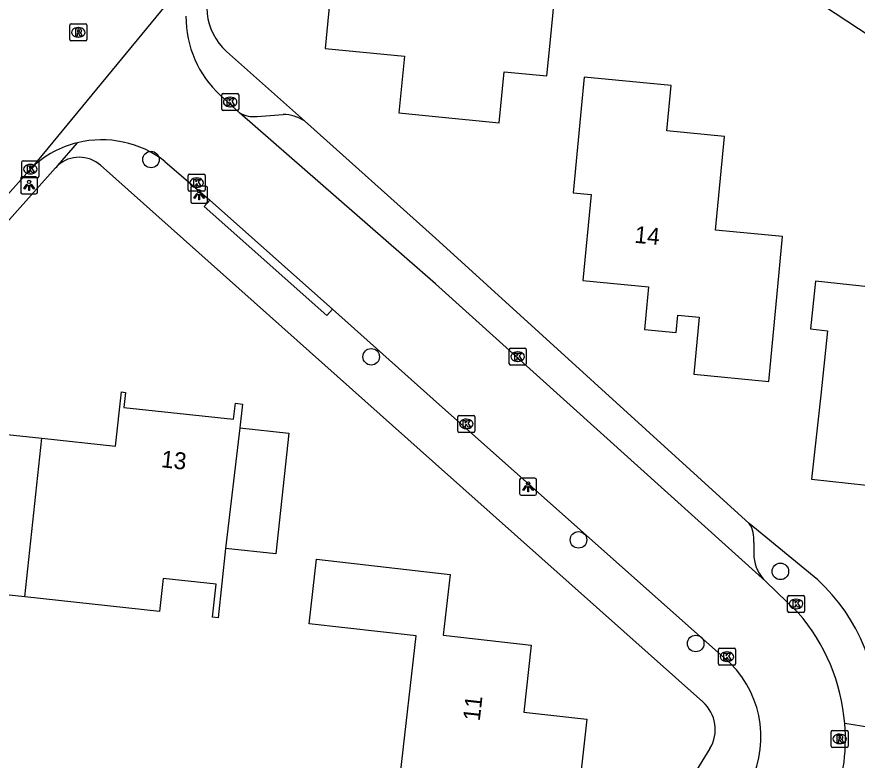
# Model space of a CAD drawing. Extents: x 162398 to 163643, y 386453 to 387397.
# Drawn here: x 162975.24 to 163024.93, y 386640.29 to 386684.22 of the extents above; entities that cross this region are included whole.
import ezdxf

# ---------------------------------------------------------------- set-up
doc = ezdxf.new("R2010")
doc.units = 0
for name, color, linetype in [('IMGEO_Boom', 7, 'Continuous'), ('IMGEO_Groenvoorziening', 7, 'Continuous'), ('IMGEO_Kolk', 7, 'Continuous'), ('IMGEO_Lichtpunt', 7, 'Continuous'), ('IMGEO_Pand', 7, 'Continuous'), ('IMGEO_Pand_nummerreeks', 7, 'Continuous'), ('IMGEO_Parkeervlak_open', 7, 'Continuous'), ('IMGEO_Rijbaan_lokaal_gesloten', 7, 'Continuous'), ('IMGEO_Rijbaan_lokaal_open', 7, 'Continuous'), ('IMGEO_Rioolput', 7, 'Continuous'), ('IMGEO_Voetpad_open', 7, 'Continuous')]:
    doc.layers.add(name, color=color, linetype=linetype)

msp = doc.modelspace()

# ---------------------------------------------------------------- linework, layer by layer
at = {"layer": 'IMGEO_Boom'}
for centre in [(162983.178, 386675.788), (162996.195, 386664.13), (163008.45, 386653.311), (163020.386, 386651.448), (163015.381, 386647.186)]:
    msp.add_circle(centre, 0.489, dxfattribs=at)
at = {"layer": 'IMGEO_Groenvoorziening'}
msp.add_lwpolyline([(163032.648, 386678.484), (163000, 386699.965), (162997.926, 386701.329)], dxfattribs=at)
at = {"layer": 'IMGEO_Kolk'}
for p, q in [((162987.359, 386678.765), (162987.359, 386679.617)), ((162987.434, 386679.691), (162988.286, 386679.691)), ((162987.847, 386679.471), (162987.872, 386679.471)), ((162988.36, 386679.617), (162988.36, 386678.765)), ((162987.87, 386678.911), (162987.845, 386678.911)), ((162988.286, 386678.691), (162987.434, 386678.691)), ((162975.546, 386674.791), (162975.546, 386675.643)), ((162975.621, 386675.717), (162976.473, 386675.717)), ((162976.034, 386675.497), (162976.059, 386675.497)), ((162976.547, 386675.643), (162976.547, 386674.791)), ((162976.057, 386674.937), (162976.032, 386674.937)), ((162985.38, 386673.991), (162985.38, 386674.843)), ((162985.455, 386674.917), (162986.307, 386674.917)), ((162986.381, 386674.843), (162986.381, 386673.991)), ((162976.473, 386674.717), (162975.621, 386674.717)), ((162985.868, 386674.697), (162985.893, 386674.697)), ((162986.307, 386673.917), (162985.455, 386673.917)), ((162985.891, 386674.137), (162985.866, 386674.137)), ((163004.359, 386663.711), (163004.359, 386664.563)), ((163004.434, 386664.637), (163005.286, 386664.637)), ((163004.847, 386664.417), (163004.872, 386664.417)), ((163005.36, 386664.563), (163005.36, 386663.711)), ((163004.87, 386663.857), (163004.845, 386663.857)), ((163005.286, 386663.637), (163004.434, 386663.637)), ((163001.316, 386659.739), (163001.316, 386660.591)), ((163001.391, 386660.665), (163002.243, 386660.665)), ((163001.804, 386660.445), (163001.829, 386660.445)), ((163002.317, 386660.591), (163002.317, 386659.739)), ((163001.827, 386659.885), (163001.802, 386659.885)), ((163002.243, 386659.665), (163001.391, 386659.665)), ((163020.814, 386649.098), (163020.814, 386649.95)), ((163020.889, 386650.024), (163021.741, 386650.024)), ((163021.815, 386649.95), (163021.815, 386649.098)), ((163021.302, 386649.804), (163021.327, 386649.804)), ((163021.741, 386649.024), (163020.889, 386649.024)), ((163021.325, 386649.244), (163021.3, 386649.244)), ((163016.728, 386645.981), (163016.728, 386646.833)), ((163016.803, 386646.907), (163017.655, 386646.907)), ((163017.216, 386646.687), (163017.241, 386646.687)), ((163017.729, 386646.833), (163017.729, 386645.981)), ((163017.239, 386646.127), (163017.214, 386646.127)), ((163017.655, 386645.907), (163016.803, 386645.907))]:
    msp.add_line(p, q, dxfattribs=at)
for points in [[(162987.359, 386678.765), (162987.359, 386679.617)], [(162987.434, 386679.691), (162988.286, 386679.691)], [(162987.68, 386679.391), (162987.803, 386679.391), (162987.803, 386679.24), (162987.933, 386679.391), (162988.097, 386679.391), (162987.951, 386679.24), (162988.104, 386678.991), (162987.952, 386678.991), (162987.867, 386679.155), (162987.803, 386679.088), (162987.803, 386678.991), (162987.68, 386678.991), (162987.68, 386679.391)], [(162988.36, 386679.617), (162988.36, 386678.765)], [(162988.286, 386678.691), (162987.434, 386678.691)], [(162975.546, 386674.791), (162975.546, 386675.643)], [(162975.621, 386675.717), (162976.473, 386675.717)], [(162975.867, 386675.417), (162975.99, 386675.417), (162975.99, 386675.266), (162976.12, 386675.417), (162976.284, 386675.417), (162976.138, 386675.266), (162976.291, 386675.017), (162976.139, 386675.017), (162976.054, 386675.181), (162975.99, 386675.114), (162975.99, 386675.017), (162975.867, 386675.017), (162975.867, 386675.417)], [(162976.547, 386675.643), (162976.547, 386674.791)], [(162985.38, 386673.991), (162985.38, 386674.843)], [(162985.455, 386674.917), (162986.307, 386674.917)], [(162986.381, 386674.843), (162986.381, 386673.991)], [(162976.473, 386674.717), (162975.621, 386674.717)], [(162985.701, 386674.617), (162985.824, 386674.617), (162985.824, 386674.466), (162985.954, 386674.617), (162986.118, 386674.617), (162985.972, 386674.466), (162986.125, 386674.217), (162985.973, 386674.217), (162985.888, 386674.381), (162985.824, 386674.314), (162985.824, 386674.217), (162985.701, 386674.217), (162985.701, 386674.617)], [(162986.307, 386673.917), (162985.455, 386673.917)], [(163004.359, 386663.711), (163004.359, 386664.563)], [(163004.434, 386664.637), (163005.286, 386664.637)], [(163005.36, 386664.563), (163005.36, 386663.711)], [(163004.68, 386664.337), (163004.803, 386664.337), (163004.803, 386664.186), (163004.933, 386664.337), (163005.097, 386664.337), (163004.951, 386664.186), (163005.104, 386663.937), (163004.952, 386663.937), (163004.867, 386664.101), (163004.803, 386664.034), (163004.803, 386663.937), (163004.68, 386663.937), (163004.68, 386664.337)], [(163005.286, 386663.637), (163004.434, 386663.637)], [(163001.316, 386659.739), (163001.316, 386660.591)], [(163001.391, 386660.665), (163002.243, 386660.665)], [(163001.637, 386660.365), (163001.76, 386660.365), (163001.76, 386660.214), (163001.89, 386660.365), (163002.054, 386660.365), (163001.908, 386660.214), (163002.061, 386659.965), (163001.909, 386659.965), (163001.824, 386660.129), (163001.76, 386660.062), (163001.76, 386659.965), (163001.637, 386659.965), (163001.637, 386660.365)], [(163002.317, 386660.591), (163002.317, 386659.739)], [(163002.243, 386659.665), (163001.391, 386659.665)], [(163020.814, 386649.098), (163020.814, 386649.95)], [(163020.889, 386650.024), (163021.741, 386650.024)], [(163021.815, 386649.95), (163021.815, 386649.098)], [(163021.135, 386649.724), (163021.258, 386649.724), (163021.258, 386649.573), (163021.388, 386649.724), (163021.552, 386649.724), (163021.406, 386649.573), (163021.559, 386649.324), (163021.407, 386649.324), (163021.322, 386649.488), (163021.258, 386649.421), (163021.258, 386649.324), (163021.135, 386649.324), (163021.135, 386649.724)], [(163021.741, 386649.024), (163020.889, 386649.024)], [(163016.728, 386645.981), (163016.728, 386646.833)], [(163016.803, 386646.907), (163017.655, 386646.907)], [(163017.049, 386646.607), (163017.172, 386646.607), (163017.172, 386646.456), (163017.302, 386646.607), (163017.466, 386646.607), (163017.32, 386646.456), (163017.473, 386646.207), (163017.321, 386646.207), (163017.236, 386646.371), (163017.172, 386646.304), (163017.172, 386646.207), (163017.049, 386646.207), (163017.049, 386646.607)], [(163017.729, 386646.833), (163017.729, 386645.981)], [(163017.655, 386645.907), (163016.803, 386645.907)]]:
    msp.add_lwpolyline(points, dxfattribs=at)
for centre, start, end in [((162987.436, 386679.615), 91.552, 178.448), ((162987.436, 386679.615), 91.552, 178.448), ((162988.284, 386679.615), 1.552, 88.448), ((162988.284, 386679.615), 1.552, 88.448), ((162987.436, 386678.767), 181.552, 268.448), ((162987.436, 386678.767), 181.552, 268.448), ((162988.284, 386678.767), 271.552, 358.448), ((162988.284, 386678.767), 271.552, 358.448), ((162975.623, 386675.641), 91.552, 178.448), ((162975.623, 386675.641), 91.552, 178.448), ((162976.471, 386675.641), 1.552, 88.448), ((162976.471, 386675.641), 1.552, 88.448), ((162975.623, 386674.793), 181.552, 268.448), ((162975.623, 386674.793), 181.552, 268.448), ((162976.471, 386674.793), 271.552, 358.448), ((162976.471, 386674.793), 271.552, 358.448), ((162985.457, 386674.841), 91.552, 178.448), ((162985.457, 386674.841), 91.552, 178.448), ((162986.305, 386674.841), 1.552, 88.448), ((162986.305, 386674.841), 1.552, 88.448), ((162985.457, 386673.993), 181.552, 268.448), ((162985.457, 386673.993), 181.552, 268.448), ((162986.305, 386673.993), 271.552, 358.448), ((162986.305, 386673.993), 271.552, 358.448), ((163004.436, 386664.561), 91.552, 178.448), ((163004.436, 386664.561), 91.552, 178.448), ((163005.284, 386664.561), 1.552, 88.448), ((163005.284, 386664.561), 1.552, 88.448), ((163004.436, 386663.713), 181.552, 268.448), ((163004.436, 386663.713), 181.552, 268.448), ((163005.284, 386663.713), 271.552, 358.448), ((163005.284, 386663.713), 271.552, 358.448), ((163001.393, 386660.589), 91.552, 178.448), ((163001.393, 386660.589), 91.552, 178.448), ((163002.241, 386660.589), 1.552, 88.448), ((163002.241, 386660.589), 1.552, 88.448), ((163001.393, 386659.741), 181.552, 268.448), ((163001.393, 386659.741), 181.552, 268.448), ((163002.241, 386659.741), 271.552, 358.448), ((163002.241, 386659.741), 271.552, 358.448), ((163020.891, 386649.948), 91.552, 178.448), ((163020.891, 386649.948), 91.552, 178.448), ((163021.739, 386649.948), 1.552, 88.448), ((163021.739, 386649.948), 1.552, 88.448), ((163020.891, 386649.1), 181.552, 268.448), ((163020.891, 386649.1), 181.552, 268.448), ((163021.739, 386649.1), 271.552, 358.448), ((163021.739, 386649.1), 271.552, 358.448), ((163016.805, 386646.831), 91.552, 178.448), ((163016.805, 386646.831), 91.552, 178.448), ((163017.653, 386646.831), 1.552, 88.448), ((163017.653, 386646.831), 1.552, 88.448), ((163016.805, 386645.983), 181.552, 268.448), ((163016.805, 386645.983), 181.552, 268.448), ((163017.653, 386645.983), 271.552, 358.448), ((163017.653, 386645.983), 271.552, 358.448)]:
    msp.add_arc(centre, 0.0765, start, end, dxfattribs=at)
for centre, major_axis, ratio, start_param, end_param in [((162987.846, 386679.191), (-0.387, 0.002), 0.722429, 4.712389, 7.853982), ((162987.871, 386679.191), (-0.39, 0.002), 0.717154, 1.570796, 4.712389), ((162976.033, 386675.217), (-0.387, 0.002), 0.722429, 4.712389, 7.853982), ((162976.058, 386675.217), (-0.39, 0.002), 0.717154, 1.570796, 4.712389), ((162985.867, 386674.417), (-0.387, 0.002), 0.722429, 4.712389, 7.853982), ((162985.892, 386674.417), (-0.39, 0.002), 0.717154, 1.570796, 4.712389), ((163004.846, 386664.137), (-0.387, 0.002), 0.722429, 4.712389, 7.853982), ((163004.871, 386664.137), (-0.39, 0.002), 0.717154, 1.570796, 4.712389), ((163001.803, 386660.165), (-0.387, 0.002), 0.722429, 4.712389, 7.853982), ((163001.828, 386660.165), (-0.39, 0.002), 0.717154, 1.570796, 4.712389), ((163021.301, 386649.524), (-0.387, 0.002), 0.722429, 4.712389, 7.853982), ((163021.326, 386649.524), (-0.39, 0.002), 0.717154, 1.570796, 4.712389), ((163017.215, 386646.407), (-0.387, 0.002), 0.722429, 4.712389, 7.853982), ((163017.24, 386646.407), (-0.39, 0.002), 0.717154, 1.570796, 4.712389)]:
    msp.add_ellipse(centre, major_axis=major_axis, ratio=ratio, start_param=start_param, end_param=end_param, dxfattribs=at)
at = {"layer": 'IMGEO_Lichtpunt'}
for p, q in [((162975.472, 386674.667), (162975.472, 386673.86)), ((162975.472, 386674.667), (162975.472, 386673.86)), ((162976.374, 386674.762), (162975.566, 386674.762)), ((162976.374, 386674.762), (162975.566, 386674.762)), ((162976.468, 386673.86), (162976.468, 386674.667)), ((162976.468, 386673.86), (162976.468, 386674.667)), ((162985.523, 386674.118), (162985.523, 386673.311)), ((162985.523, 386674.118), (162985.523, 386673.311)), ((162986.425, 386674.213), (162985.617, 386674.213)), ((162986.425, 386674.213), (162985.617, 386674.213)), ((162986.519, 386673.311), (162986.519, 386674.118)), ((162986.519, 386673.311), (162986.519, 386674.118)), ((162975.566, 386673.766), (162976.374, 386673.766)), ((162975.566, 386673.766), (162976.374, 386673.766)), ((162985.617, 386673.217), (162986.425, 386673.217)), ((162985.617, 386673.217), (162986.425, 386673.217)), ((163005.874, 386656.948), (163005.066, 386656.948)), ((163005.874, 386656.948), (163005.066, 386656.948)), ((163004.972, 386656.853), (163004.972, 386656.046)), ((163004.972, 386656.853), (163004.972, 386656.046)), ((163005.968, 386656.046), (163005.968, 386656.853)), ((163005.968, 386656.046), (163005.968, 386656.853)), ((163005.066, 386655.952), (163005.874, 386655.952)), ((163005.066, 386655.952), (163005.874, 386655.952))]:
    msp.add_line(p, q, dxfattribs=at)
for points in [[(162975.846, 386674.331), (162975.885, 386674.303), (162975.697, 386674.041), (162975.659, 386674.068), (162975.846, 386674.331)], [(162975.948, 386674.283), (162975.995, 386674.283), (162975.995, 386673.961), (162975.948, 386673.961), (162975.948, 386674.283)], [(162976.058, 386674.303), (162976.096, 386674.33), (162976.283, 386674.068), (162976.244, 386674.04), (162976.058, 386674.303)], [(162985.897, 386673.782), (162985.936, 386673.754), (162985.748, 386673.492), (162985.71, 386673.519), (162985.897, 386673.782)], [(162986.109, 386673.754), (162986.147, 386673.781), (162986.334, 386673.519), (162986.295, 386673.491), (162986.109, 386673.754)], [(162985.999, 386673.734), (162986.046, 386673.734), (162986.046, 386673.412), (162985.999, 386673.412), (162985.999, 386673.734)], [(163005.346, 386656.517), (163005.385, 386656.489), (163005.197, 386656.227), (163005.159, 386656.254), (163005.346, 386656.517)], [(163005.448, 386656.469), (163005.495, 386656.469), (163005.495, 386656.147), (163005.448, 386656.147), (163005.448, 386656.469)], [(163005.558, 386656.489), (163005.596, 386656.516), (163005.783, 386656.254), (163005.744, 386656.226), (163005.558, 386656.489)]]:
    msp.add_lwpolyline(points, dxfattribs=at)
for centre in [(162975.971, 386674.465), (162986.022, 386673.916), (163005.471, 386656.651)]:
    msp.add_circle(centre, 0.0994, dxfattribs=at)
for centre, start, end in [((162975.566, 386674.667), 90, 180), ((162975.566, 386674.667), 90, 180), ((162976.374, 386674.667), 0, 90), ((162976.374, 386674.667), 0, 90), ((162975.566, 386673.86), 180, 270), ((162975.566, 386673.86), 180, 270), ((162976.374, 386673.86), 270, 0), ((162976.374, 386673.86), 270, 360), ((162985.617, 386674.118), 90, 180), ((162985.617, 386674.118), 90, 180), ((162986.425, 386674.118), 0, 90), ((162986.425, 386674.118), 0, 90), ((162985.617, 386673.311), 180, 270), ((162985.617, 386673.311), 180, 270), ((162986.425, 386673.311), 270, 0), ((162986.425, 386673.311), 270, 360), ((163005.066, 386656.853), 90, 180), ((163005.066, 386656.853), 90, 180), ((163005.874, 386656.853), 0, 90), ((163005.874, 386656.853), 0, 90), ((163005.066, 386656.046), 180, 270), ((163005.066, 386656.046), 180, 270), ((163005.874, 386656.046), 270, 0), ((163005.874, 386656.046), 270, 360)]:
    msp.add_arc(centre, 0.0946, start, end, dxfattribs=at)
at = {"layer": 'IMGEO_Pand'}
for points in [[(163007.08, 386685.858), (163000, 386692.347), (162997.612, 386694.535), (162994.231, 386689.857), (162994.01, 386687.569), (162993.355, 386687.632), (162993.326, 386687.333), (162993.95, 386687.273), (162993.476, 386682.358), (162998.156, 386681.906), (162997.831, 386678.539), (163000, 386678.33), (163003.76, 386677.967), (163004.05, 386680.979), (163006.586, 386680.735), (163006.772, 386682.665), (163006.928, 386684.281), (163007.08, 386685.858)], [(163008.138, 386673.821), (163009.2, 386673.719), (163008.715, 386668.63), (163012.597, 386668.26), (163012.357, 386665.745), (163014.225, 386665.567), (163014.323, 386666.597), (163015.593, 386666.476), (163015.271, 386663.101), (163019.694, 386662.678), (163020.169, 386667.656), (163020.51, 386671.236), (163016.549, 386671.614), (163017.077, 386677.15), (163013.667, 386677.476), (163013.923, 386680.167), (163008.79, 386680.657), (163008.613, 386678.799), (163008.138, 386673.821)], [(163030.509, 386664.873), (163030.714, 386666.764), (163029.775, 386667.816), (163022.469, 386668.607), (163022.162, 386665.776), (163023.181, 386665.666), (163022.769, 386661.864), (163022.231, 386656.893), (163029.811, 386656.072), (163029.442, 386652.665), (163033.555, 386652.22), (163034.094, 386657.191), (163034.602, 386661.885), (163031.249, 386662.248), (163031.522, 386664.763), (163030.509, 386664.873)], [(162976.732, 386659.312), (162981.079, 386658.844), (162981.425, 386662.05), (162981.673, 386662.023), (162981.578, 386661.141), (162988.064, 386660.443), (162988.165, 386661.384), (162988.585, 386661.339), (162988.434, 386659.936)], [(162975.723, 386649.944), (162970.331, 386650.525), (162965.359, 386651.06), (162965.914, 386656.213), (162969.348, 386655.843), (162969.802, 386660.059), (162976.732, 386659.312)], [(162988.434, 386659.936), (162991.333, 386659.624), (162990.563, 386652.481), (162987.591, 386652.801)], [(162988.434, 386659.936), (162987.591, 386652.801)], [(162975.723, 386649.944), (162976.732, 386659.312)], [(162987.591, 386652.801), (162987.149, 386648.699), (162986.814, 386648.735), (162987.026, 386650.696), (162983.891, 386651.034), (162983.681, 386649.087), (162975.723, 386649.944)], [(162997.929, 386639.514), (162998.85, 386647.639), (162992.528, 386648.356), (162992.96, 386652.162), (163000, 386651.364), (163000.864, 386651.266), (163000.458, 386647.683), (163005.658, 386647.094), (163005.209, 386643.13), (163008.946, 386642.707), (163008.446, 386638.287), (163007.248, 386638.423)]]:
    msp.add_lwpolyline(points, dxfattribs=at)
at = {"layer": 'IMGEO_Parkeervlak_open'}
msp.add_lwpolyline([(162992.244, 386678.07), (163000, 386671.142), (163018.55, 386654.281)], dxfattribs=at)
at = {"layer": 'IMGEO_Rijbaan_lokaal_gesloten'}
for points in [[(162986.414, 386687.815), (162976.167, 386675.353)], [(162976.167, 386675.353), (162950.566, 386646.736)]]:
    msp.add_lwpolyline(points, dxfattribs=at)
at = {"layer": 'IMGEO_Rijbaan_lokaal_open'}
for points in [[(162988.416, 386678.542), (162987.272, 386679.597)], [(163019.511, 386650.868), (163000, 386668.439), (162988.416, 386678.542)], [(162983.999, 386675.676), (162986.654, 386673.379)], [(162986.654, 386673.379), (162993.904, 386666.942)], [(162993.904, 386666.942), (162999.863, 386661.625), (163017.438, 386646.011)], [(163021.439, 386649.008), (163019.511, 386650.868)]]:
    msp.add_lwpolyline(points, dxfattribs=at)
for centre, radius, start, end in [((162991.472, 386684.193), 6.226, 179.4494, 227.5819), ((162980.277, 386670.887), 6.07, 103.8145, 132.6251), ((162980.273, 386670.894), 6.062, 52.0811, 103.7945), ((163012.801, 386641.525), 11.429, 4.649, 40.9018), ((163013.067, 386641.653), 6.172, 329.5696, 44.914), ((163012.833, 386641.529), 11.397, 338.4133, 4.6403)]:
    msp.add_arc(centre, radius, start, end, dxfattribs=at)
at = {"layer": 'IMGEO_Rioolput'}
for p, q in [((162978.378, 386682.878), (162978.378, 386683.73)), ((162978.453, 386683.804), (162979.305, 386683.804)), ((162979.379, 386683.73), (162979.379, 386682.878)), ((162978.866, 386683.584), (162978.891, 386683.584)), ((162979.305, 386682.804), (162978.453, 386682.804)), ((162978.889, 386683.024), (162978.864, 386683.024)), ((163023.462, 386642.048), (163024.314, 386642.048)), ((163023.387, 386641.122), (163023.387, 386641.974)), ((163023.875, 386641.828), (163023.9, 386641.828)), ((163024.388, 386641.974), (163024.388, 386641.122)), ((163024.314, 386641.048), (163023.462, 386641.048)), ((163023.898, 386641.268), (163023.873, 386641.268))]:
    msp.add_line(p, q, dxfattribs=at)
for points in [[(162978.378, 386682.878), (162978.378, 386683.73)], [(162978.453, 386683.804), (162979.305, 386683.804)], [(162979.379, 386683.73), (162979.379, 386682.878)], [(162978.967, 386683.502), (162978.715, 386683.504), (162978.715, 386683.104)], [(162978.715, 386683.104), (162978.839, 386683.104), (162978.839, 386683.266), (162978.85, 386683.266)], [(162978.893, 386683.423), (162978.839, 386683.423), (162978.839, 386683.342)], [(162978.839, 386683.342), (162978.891, 386683.342)], [(162978.897, 386683.237), (162978.968, 386683.104), (162979.108, 386683.104), (162979.043, 386683.23)], [(162979.305, 386682.804), (162978.453, 386682.804)], [(163023.462, 386642.048), (163024.314, 386642.048)], [(163023.387, 386641.122), (163023.387, 386641.974)], [(163023.976, 386641.746), (163023.724, 386641.748), (163023.724, 386641.348)], [(163023.724, 386641.348), (163023.848, 386641.348), (163023.848, 386641.51), (163023.859, 386641.51)], [(163023.902, 386641.667), (163023.848, 386641.667), (163023.848, 386641.586)], [(163023.848, 386641.586), (163023.9, 386641.586)], [(163024.388, 386641.974), (163024.388, 386641.122)], [(163024.314, 386641.048), (163023.462, 386641.048)], [(163023.906, 386641.481), (163023.977, 386641.348), (163024.117, 386641.348), (163024.052, 386641.474)]]:
    msp.add_lwpolyline(points, dxfattribs=at)
for centre, radius, start, end in [((162978.455, 386683.728), 0.0765, 91.552, 178.448), ((162978.455, 386683.728), 0.0765, 91.552, 178.448), ((162979.303, 386683.728), 0.0765, 1.552, 88.448), ((162979.303, 386683.728), 0.0765, 1.552, 88.448), ((162978.849, 386683.213), 0.0533, 26.0293, 88.6989), ((162978.875, 386683.531), 0.19, 274.7715, 282.9687), ((162978.899, 386683.327), 0.0964, 77.0061, 93.1865), ((162978.913, 386683.384), 0.0378, 276.6634, 79.6772), ((162978.966, 386683.392), 0.109, 350.3612, 89.416), ((162978.964, 386683.392), 0.112, 277.5842, 350.9817), ((162978.948, 386683.177), 0.108, 29.5134, 73.7905), ((162978.455, 386682.88), 0.0765, 181.552, 268.448), ((162978.455, 386682.88), 0.0765, 181.552, 268.448), ((162979.303, 386682.88), 0.0765, 271.552, 358.448), ((162979.303, 386682.88), 0.0765, 271.552, 358.448), ((163023.464, 386641.972), 0.0765, 91.552, 178.448), ((163023.464, 386641.972), 0.0765, 91.552, 178.448), ((163024.312, 386641.972), 0.0765, 1.552, 88.448), ((163024.312, 386641.972), 0.0765, 1.552, 88.448), ((163023.858, 386641.457), 0.0533, 26.0293, 88.6989), ((163023.884, 386641.775), 0.19, 274.7715, 282.9687), ((163023.908, 386641.571), 0.0964, 77.0061, 93.1865), ((163023.922, 386641.628), 0.0378, 276.6634, 79.6772), ((163023.975, 386641.636), 0.109, 350.3612, 89.416), ((163023.973, 386641.636), 0.112, 277.5842, 350.9817), ((163023.957, 386641.421), 0.108, 29.5134, 73.7905), ((163023.464, 386641.124), 0.0765, 181.552, 268.448), ((163023.464, 386641.124), 0.0765, 181.552, 268.448), ((163024.312, 386641.124), 0.0765, 271.552, 358.448), ((163024.312, 386641.124), 0.0765, 271.552, 358.448)]:
    msp.add_arc(centre, radius, start, end, dxfattribs=at)
for centre, major_axis, ratio, start_param, end_param in [((162978.865, 386683.304), (-0.387, 0.002), 0.722429, 4.712389, 7.853982), ((162978.89, 386683.304), (-0.39, 0.002), 0.717154, 1.570796, 4.712389), ((163023.874, 386641.548), (-0.387, 0.002), 0.722429, 4.712389, 7.853982), ((163023.899, 386641.548), (-0.39, 0.002), 0.717154, 1.570796, 4.712389)]:
    msp.add_ellipse(centre, major_axis=major_axis, ratio=ratio, start_param=start_param, end_param=end_param, dxfattribs=at)
at = {"layer": 'IMGEO_Voetpad_open'}
for points in [[(162992.244, 386678.07), (162987.647, 386682.178)], [(162989.446, 386678.337), (162990.997, 386678.456)], [(162977.672, 386675.435), (162978.828, 386676.781)], [(162900.492, 386588.81), (162901.825, 386590.308), (162977.533, 386675.295), (162977.601, 386675.367), (162977.672, 386675.435)], [(162980.197, 386675.447), (163000, 386657.809), (163015.808, 386643.73)], [(162993.904, 386666.942), (162993.571, 386666.57), (162986.321, 386673.007), (162986.654, 386673.379)], [(163022.595, 386650.956), (163018.55, 386654.281)], [(163018.808, 386653.16), (163018.814, 386652.282)], [(163026.16, 386642.139), (163024.192, 386642.451)], [(163016.213, 386640.977), (163000, 386614.638), (162987.029, 386593.566)]]:
    msp.add_lwpolyline(points, dxfattribs=at)
for centre, radius, start, end in [((162989.983, 386684.795), 3.508, 143.8445, 228.2397), ((162989.259, 386680.087), 1.76, 241.3877, 276.0994), ((162990.988, 386676.219), 2.237, 55.8378, 89.7631), ((162978.941, 386674.036), 1.889, 48.3203, 132.2243), ((163017.163, 386653.372), 1.658, 352.6649, 33.2571), ((163021.193, 386652.576), 2.398, 187.0466, 225.4333), ((163014.999, 386642.756), 11.178, 356.8378, 47.1923), ((163014.368, 386642.112), 2.166, 328.4074, 48.3304)]:
    msp.add_arc(centre, radius, start, end, dxfattribs=at)

# ---------------------------------------------------------------- texts
at = {"layer": 'IMGEO_Pand_nummerreeks'}
for s, rotation, p in [('14', 354.5555, (163011.732, 386670.874)), ('13', 353.8577, (162983.74, 386657.609)), ('11', 83.5377, (163002.61, 386642.573))]:
    msp.add_text(s, height=1, rotation=rotation, dxfattribs=at).set_placement(p)

doc.saveas('drawing.dxf')
